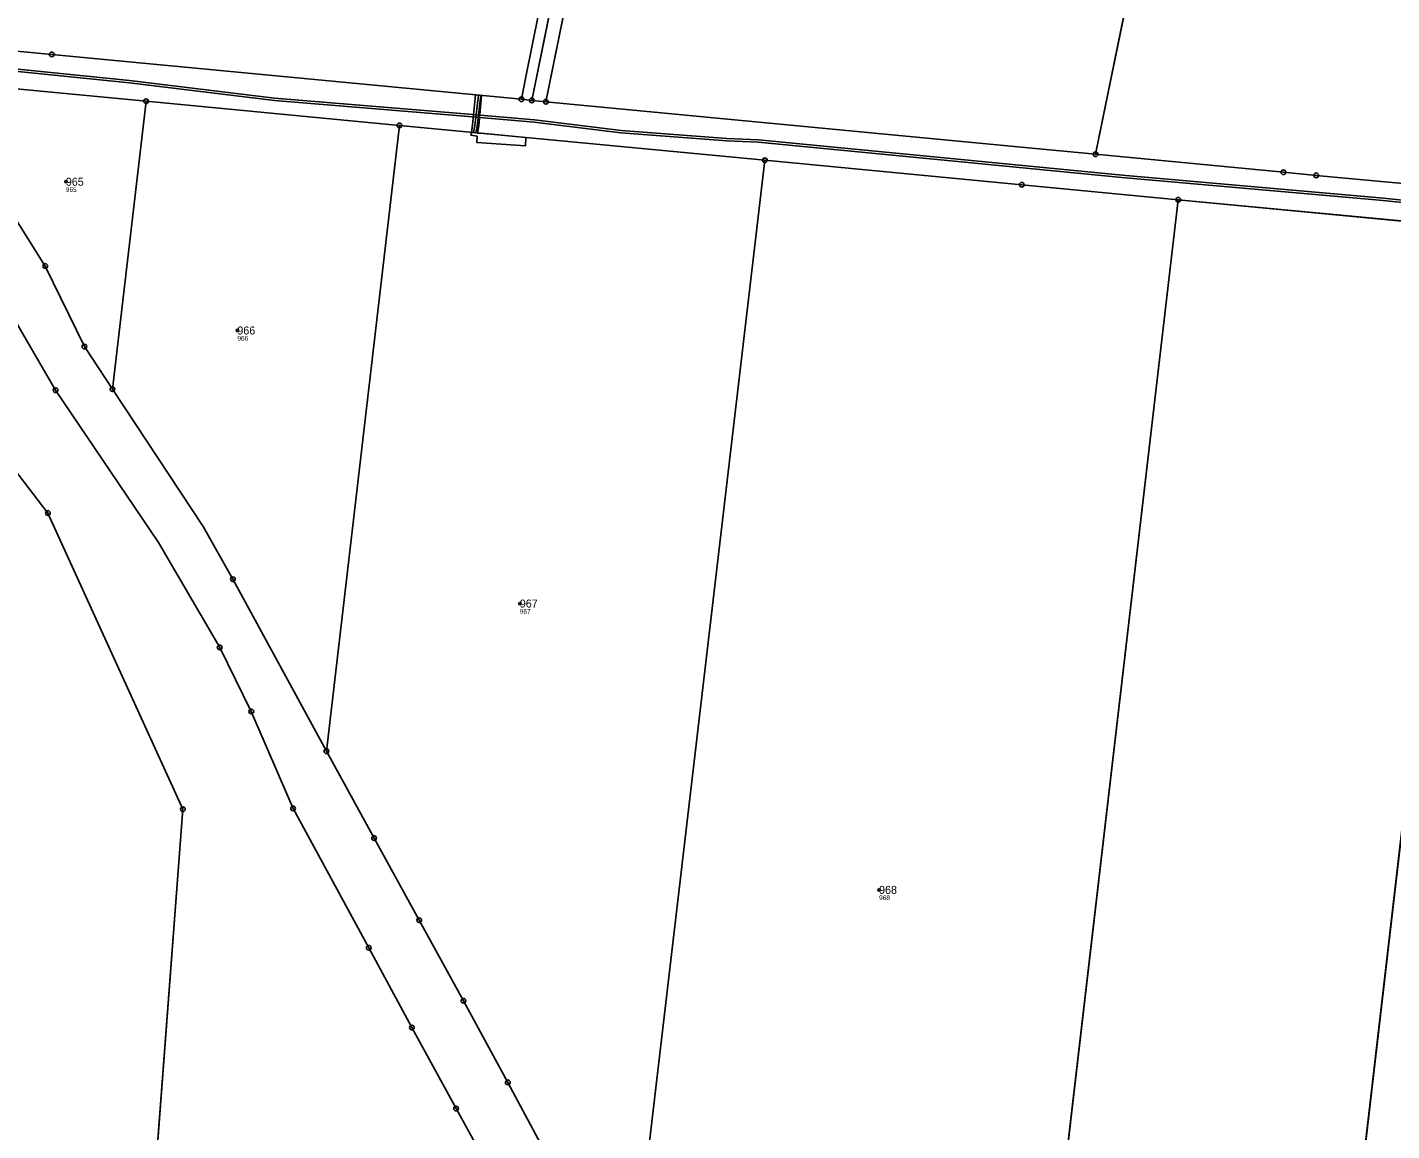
# Model space of a CAD drawing. Extents: x -658203 to -653176, y -1156738 to -1151709.
# Drawn here: x -656394.6 to -656104.8, y -1153810.4 to -1153576 of the extents above; entities that cross this region are included whole.
import ezdxf

# ---------------------------------------------------------------- set-up
doc = ezdxf.new("R2010")
doc.units = 0
for name, color, linetype in [('Vrstva 1', 7, 'Continuous'), ('Vrstva 13', 7, 'Continuous'), ('Vrstva 2', 7, 'Continuous'), ('Vrstva 50', 7, 'Continuous'), ('Vrstva 51', 7, 'Continuous'), ('Vrstva 53', 7, 'Continuous'), ('Vrstva 8', 7, 'Continuous')]:
    doc.layers.add(name, color=color, linetype=linetype)

msp = doc.modelspace()

# ---------------------------------------------------------------- linework, layer by layer
at = {"layer": 'Vrstva 1'}
for p, q in [((-656287.42, -1153591.51), (-656235.2, -1153335.67)), ((-656232.75, -1153338.32), (-656284.43, -1153591.8)), ((-656119.26, -1153365.82), (-656167.67, -1153602.97)), ((-656376.49, -1153652.85), (-656369.35, -1153591.71)), ((-656369.35, -1153591.71), (-656315.52, -1153596.85)), ((-656287.42, -1153591.51), (-656289.64, -1153591.27)), ((-656284.43, -1153591.8), (-656287.42, -1153591.51)), ((-656331.03, -1153729.79), (-656315.52, -1153596.85)), ((-656315.52, -1153596.85), (-656237.9, -1153604.25)), ((-656266.72, -1153849.47), (-656237.9, -1153604.25)), ((-656192.34, -1153974.37), (-656150.14, -1153612.62)), ((-656150.14, -1153612.62), (-656087.74, -1153618.57)), ((-656134.65, -1154021.78), (-656087.74, -1153618.57)), ((-656368.62, -1153835.96), (-656361.51, -1153742.09))]:
    msp.add_line(p, q, dxfattribs=at)
for points in [[(-656238.22, -1153334.95), (-656238.91, -1153338.4), (-656243.75, -1153362.51), (-656249.35, -1153390.45), (-656254.91, -1153418.19), (-656257.07, -1153428.97), (-656260.14, -1153444.24), (-656261.77, -1153452.35), (-656266.39, -1153475.4), (-656267.72, -1153482.02), (-656271.08, -1153498.77), (-656275.74, -1153522), (-656280.44, -1153545.4), (-656284.67, -1153566.48), (-656288.61, -1153586.15), (-656289.64, -1153591.27)], [(-656289.64, -1153591.27), (-656389.36, -1153581.76), (-656414.74, -1153579.37), (-656414.68, -1153587.39)], [(-656411.62, -1153591.94), (-656411.89, -1153587.66), (-656369.35, -1153591.71)], [(-656376.49, -1153652.85), (-656382.43, -1153643.83), (-656390.75, -1153626.7), (-656401.75, -1153609.29), (-656411.62, -1153591.94)], [(-656167.67, -1153602.97), (-656182.7, -1153601.53), (-656284.43, -1153591.8)], [(-656237.9, -1153604.25), (-656183.37, -1153609.45), (-656150.14, -1153612.62)], [(-656099.28, -1153609.49), (-656120.83, -1153607.44), (-656127.8, -1153606.77), (-656167.67, -1153602.97)], [(-656361.51, -1153742.09), (-656390.19, -1153679.17), (-656411.94, -1153650.83), (-656432.35, -1153630.41)], [(-656398.86, -1153635.39), (-656388.56, -1153653.09), (-656366.73, -1153685.45), (-656353.71, -1153707.72), (-656346.99, -1153721.32), (-656338.13, -1153741.92), (-656322.06, -1153771.53), (-656312.88, -1153788.47), (-656303.5, -1153805.69), (-656293.98, -1153822.95), (-656283.61, -1153843.84), (-656279.72, -1153858.74)], [(-656331.03, -1153729.79), (-656350.91, -1153693.25), (-656357.23, -1153682.07), (-656376.49, -1153652.85)], [(-656266.72, -1153849.47), (-656270.4, -1153840.9), (-656274.26, -1153834), (-656283.42, -1153817.09), (-656292.51, -1153800.11), (-656301.95, -1153782.78), (-656311.34, -1153765.67), (-656320.92, -1153748.22), (-656331.03, -1153729.79)]]:
    msp.add_lwpolyline(points, dxfattribs=at)
at = {"layer": 'Vrstva 13'}
for points in [[(-655834.53, -1153638.92), (-655882.13, -1153634.45), (-655923.86, -1153630.32), (-655962.3, -1153626.5), (-655971.96, -1153625.87), (-656026.29, -1153621.25), (-656049.83, -1153618.63), (-656075.91, -1153615.37), (-656107.33, -1153612.19), (-656162.02, -1153607.4), (-656199.1, -1153603.78), (-656239.28, -1153599.92), (-656246.01, -1153599.6), (-656268.45, -1153597.89), (-656286.87, -1153595.66), (-656302.47, -1153594.31), (-656342.05, -1153591.05), (-656372.83, -1153587.3), (-656407.06, -1153583.85)], [(-656407.06, -1153584.35), (-656372.85, -1153587.8), (-656342.09, -1153591.55), (-656302.55, -1153594.81), (-656286.91, -1153596.16), (-656268.51, -1153598.39), (-656246.01, -1153600.1), (-656239.32, -1153600.42), (-656199.14, -1153604.28), (-656162.1, -1153607.9), (-656107.41, -1153612.69), (-656075.93, -1153615.87), (-656049.93, -1153619.13), (-656026.31, -1153621.75), (-655972.04, -1153626.37), (-655962.38, -1153627), (-655923.91, -1153630.82), (-655882.25, -1153634.95), (-655834.65, -1153639.42)]]:
    msp.add_lwpolyline(points, dxfattribs=at)
for points in [[(-656299.4, -1153590.34), (-656299.99, -1153596.68), (-656300.25, -1153598.31), (-656298.93, -1153598.43), (-656298.69, -1153596.91), (-656298.11, -1153590.46)], [(-656299.82, -1153598.35), (-656299.33, -1153598.4), (-656299.01, -1153596.96), (-656298.27, -1153590.46), (-656298.76, -1153590.41), (-656299.49, -1153596.86)], [(-656288.67, -1153599.41), (-656298.14, -1153598.51), (-656298.93, -1153598.45), (-656298.93, -1153598.43), (-656300.25, -1153598.31), (-656300.35, -1153598.91), (-656299.01, -1153599.15), (-656299.1, -1153600.44), (-656288.79, -1153601.19)]]:
    msp.add_lwpolyline(points, close=True, dxfattribs=at)
at = {"layer": 'Vrstva 50'}
for centre in [(-656386.38, -1153608.8), (-656349.95, -1153640.4), (-656289.96, -1153698.41), (-656213.66, -1153759.23)]:
    msp.add_circle(centre, 0.25, dxfattribs=at)
at = {"layer": 'Vrstva 51'}
for points in [[(-656288.61, -1153586.15), (-656289.64, -1153591.27), (-656287.42, -1153591.51), (-656235.2, -1153335.67), (-656238.22, -1153334.95), (-656238.91, -1153338.4), (-656243.75, -1153362.51), (-656249.35, -1153390.45), (-656254.91, -1153418.19), (-656257.07, -1153428.97), (-656260.14, -1153444.24), (-656261.77, -1153452.35), (-656266.39, -1153475.4), (-656267.72, -1153482.02), (-656271.08, -1153498.77), (-656275.74, -1153522), (-656280.44, -1153545.4), (-656284.67, -1153566.48)], [(-656287.42, -1153591.51), (-656284.43, -1153591.8), (-656232.75, -1153338.32), (-656232.28, -1153336.38), (-656235.2, -1153335.67)], [(-656232.75, -1153338.32), (-656284.43, -1153591.8), (-656182.7, -1153601.53), (-656167.67, -1153602.97), (-656119.26, -1153365.82)], [(-656119.26, -1153365.82), (-656167.67, -1153602.97), (-656127.8, -1153606.77), (-656120.83, -1153607.44), (-656099.28, -1153609.49), (-656052.89, -1153381.89), (-656073.78, -1153376.83), (-656080.58, -1153375.19)], [(-656369.35, -1153591.71), (-656411.89, -1153587.66), (-656411.62, -1153591.94), (-656401.75, -1153609.29), (-656390.75, -1153626.7), (-656382.43, -1153643.83), (-656376.49, -1153652.85)], [(-656331.03, -1153729.79), (-656315.52, -1153596.85), (-656369.35, -1153591.71), (-656376.49, -1153652.85), (-656357.23, -1153682.07), (-656350.91, -1153693.25)], [(-656237.9, -1153604.25), (-656315.52, -1153596.85), (-656331.03, -1153729.79), (-656320.92, -1153748.22), (-656311.34, -1153765.67), (-656301.95, -1153782.78), (-656292.51, -1153800.11), (-656283.42, -1153817.09), (-656274.26, -1153834), (-656270.4, -1153840.9), (-656266.72, -1153849.47)], [(-656192.34, -1153974.37), (-656150.14, -1153612.62), (-656183.37, -1153609.45), (-656237.9, -1153604.25), (-656266.72, -1153849.47), (-656265.23, -1153852.94), (-656263.48, -1153874.1), (-656264.82, -1153898.84), (-656261.62, -1153919.08), (-656256.1, -1153928.26), (-656222.78, -1153953.3), (-656198.24, -1153969.52)], [(-656087.74, -1153618.57), (-656150.14, -1153612.62), (-656192.34, -1153974.37), (-656134.65, -1154021.78)], [(-656134.65, -1154021.78), (-656128.93, -1154026.48), (-656107.11, -1154042.19), (-656096.09, -1154048.11), (-656083.11, -1154051.75), (-656033.21, -1153623.77), (-656087.74, -1153618.57)], [(-656390.19, -1153679.17), (-656411.94, -1153650.83), (-656432.35, -1153630.41), (-656446.74, -1153817.71), (-656447.8, -1153831.5), (-656368.62, -1153835.96), (-656361.51, -1153742.09)]]:
    msp.add_lwpolyline(points, close=True, dxfattribs=at)
for points in [[(-655172.3, -1153697.86), (-655256.21, -1153689.86), (-655401.24, -1153676.04), (-655447.87, -1153671.6), (-655501.08, -1153666.53), (-655557.43, -1153661.16), (-655680.08, -1153649.46), (-655683.06, -1153649.18), (-655690.03, -1153648.52), (-655729.88, -1153644.72), (-655781.79, -1153639.77), (-655955.94, -1153623.18), (-656082.76, -1153611.07), (-656099.28, -1153609.49), (-656120.83, -1153607.44), (-656127.8, -1153606.77), (-656167.67, -1153602.97), (-656182.7, -1153601.53), (-656284.43, -1153591.8), (-656287.42, -1153591.51), (-656289.64, -1153591.27), (-656389.36, -1153581.76), (-656414.74, -1153579.37)], [(-656411.89, -1153587.66), (-656369.35, -1153591.71), (-656315.52, -1153596.85), (-656237.9, -1153604.25), (-656183.37, -1153609.45), (-656150.14, -1153612.62), (-656087.74, -1153618.57), (-656033.21, -1153623.77), (-655954.1, -1153631.31), (-655895, -1153636.95), (-655811.61, -1153644.9), (-655684.83, -1153656.99), (-655516.47, -1153673.04), (-655448.6, -1153679.51), (-655423.72, -1153681.89), (-655313.67, -1153692.38), (-655278.84, -1153695.7), (-655234.51, -1153699.93), (-655170.28, -1153706.06)], [(-656283.42, -1153817.09), (-656292.51, -1153800.11), (-656301.95, -1153782.78), (-656311.34, -1153765.67), (-656320.92, -1153748.22), (-656331.03, -1153729.79), (-656350.91, -1153693.25), (-656357.23, -1153682.07), (-656376.49, -1153652.85), (-656382.43, -1153643.83), (-656390.75, -1153626.7), (-656401.75, -1153609.29)], [(-656411.94, -1153650.83), (-656390.19, -1153679.17), (-656361.51, -1153742.09), (-656368.62, -1153835.96), (-656371.48, -1153873.66), (-656329.19, -1153875.57), (-656328.29, -1153854.31), (-656316.46, -1153854.84), (-656313.85, -1153832.03), (-656291.97, -1153832.63), (-656279.72, -1153858.74), (-656283.61, -1153843.84), (-656293.98, -1153822.95), (-656303.5, -1153805.69), (-656312.88, -1153788.47), (-656322.06, -1153771.53), (-656338.13, -1153741.92), (-656346.99, -1153721.32), (-656353.71, -1153707.72), (-656366.73, -1153685.45), (-656388.56, -1153653.09), (-656398.86, -1153635.39)], [(-656398.86, -1153635.39), (-656388.56, -1153653.09), (-656366.73, -1153685.45), (-656353.71, -1153707.72), (-656346.99, -1153721.32), (-656338.13, -1153741.92), (-656322.06, -1153771.53), (-656312.88, -1153788.47), (-656303.5, -1153805.69), (-656293.98, -1153822.95), (-656283.61, -1153843.84), (-656279.72, -1153858.74), (-656279.92, -1153859.8), (-656279.1, -1153876.77), (-656282.21, -1153938.68)]]:
    msp.add_lwpolyline(points, dxfattribs=at)
at = {"layer": 'Vrstva 53'}
msp.add_lwpolyline([(-656402.36, -1153295.18), (-656376.61, -1153301.35), (-656367.9, -1153303.51), (-656332.15, -1153312.14), (-656238.22, -1153334.95), (-656238.91, -1153338.4), (-656243.75, -1153362.51), (-656249.35, -1153390.45), (-656254.91, -1153418.19), (-656257.07, -1153428.97), (-656260.14, -1153444.24), (-656261.77, -1153452.35), (-656266.39, -1153475.4), (-656267.72, -1153482.02), (-656271.08, -1153498.77), (-656275.74, -1153522), (-656280.44, -1153545.4), (-656284.67, -1153566.48), (-656288.61, -1153586.15), (-656289.64, -1153591.27), (-656389.36, -1153581.76), (-656414.74, -1153579.37)], dxfattribs=at)
at = {"layer": 'Vrstva 8'}
for centre, radius in [((-656389.36, -1153581.76), 0.5), ((-656389.36, -1153581.76), 0.0303), ((-656289.64, -1153591.27), 0.5), ((-656369.35, -1153591.71), 0.5), ((-656369.35, -1153591.71), 0.0303), ((-656289.64, -1153591.27), 0.0303), ((-656287.42, -1153591.51), 0.5), ((-656287.42, -1153591.51), 0.0303), ((-656284.43, -1153591.8), 0.5), ((-656284.43, -1153591.8), 0.0303), ((-656315.52, -1153596.85), 0.5), ((-656315.52, -1153596.85), 0.0303), ((-656167.67, -1153602.97), 0.5), ((-656237.9, -1153604.25), 0.5), ((-656237.9, -1153604.25), 0.0303), ((-656167.67, -1153602.97), 0.0303), ((-656127.8, -1153606.77), 0.5), ((-656127.8, -1153606.77), 0.0303), ((-656120.83, -1153607.44), 0.5), ((-656120.83, -1153607.44), 0.0303), ((-656183.37, -1153609.45), 0.5), ((-656183.37, -1153609.45), 0.0303), ((-656150.14, -1153612.62), 0.5), ((-656150.14, -1153612.62), 0.0303), ((-656390.75, -1153626.7), 0.5), ((-656390.75, -1153626.7), 0.0303), ((-656382.43, -1153643.83), 0.5), ((-656382.43, -1153643.83), 0.0303), ((-656388.56, -1153653.09), 0.5), ((-656388.56, -1153653.09), 0.0303), ((-656376.49, -1153652.85), 0.5), ((-656376.49, -1153652.85), 0.0303), ((-656390.19, -1153679.17), 0.5), ((-656390.19, -1153679.17), 0.0303), ((-656350.91, -1153693.25), 0.5), ((-656350.91, -1153693.25), 0.0303), ((-656353.71, -1153707.72), 0.5), ((-656353.71, -1153707.72), 0.0303), ((-656346.99, -1153721.32), 0.5), ((-656346.99, -1153721.32), 0.0303), ((-656331.03, -1153729.79), 0.5), ((-656331.03, -1153729.79), 0.0303), ((-656361.51, -1153742.09), 0.5), ((-656338.13, -1153741.92), 0.5), ((-656361.51, -1153742.09), 0.0303), ((-656338.13, -1153741.92), 0.0303), ((-656320.92, -1153748.22), 0.5), ((-656320.92, -1153748.22), 0.0303), ((-656311.34, -1153765.67), 0.5), ((-656311.34, -1153765.67), 0.0303), ((-656322.06, -1153771.53), 0.5), ((-656322.06, -1153771.53), 0.0303), ((-656301.95, -1153782.78), 0.5), ((-656301.95, -1153782.78), 0.0303), ((-656312.88, -1153788.47), 0.5), ((-656312.88, -1153788.47), 0.0303), ((-656292.51, -1153800.11), 0.5), ((-656292.51, -1153800.11), 0.0303), ((-656303.5, -1153805.69), 0.5), ((-656303.5, -1153805.69), 0.0303)]:
    msp.add_circle(centre, radius, dxfattribs=at)

# ---------------------------------------------------------------- texts
at = {"layer": 'Vrstva 2'}
for s, p in [('965', (-656386.38, -1153609.65)), ('966', (-656349.95, -1153641.25)), ('967', (-656289.96, -1153699.26)), ('968', (-656213.66, -1153760.08))]:
    msp.add_text(s, height=1.7, dxfattribs=at).set_placement(p)
at = {"layer": 'Vrstva 50'}
for s, p in [('965', (-656386.38, -1153610.96)), ('966', (-656349.95, -1153642.56)), ('967', (-656289.96, -1153700.57)), ('968', (-656213.66, -1153761.39))]:
    msp.add_text(s, height=1, dxfattribs=at).set_placement(p)

doc.saveas('drawing.dxf')
